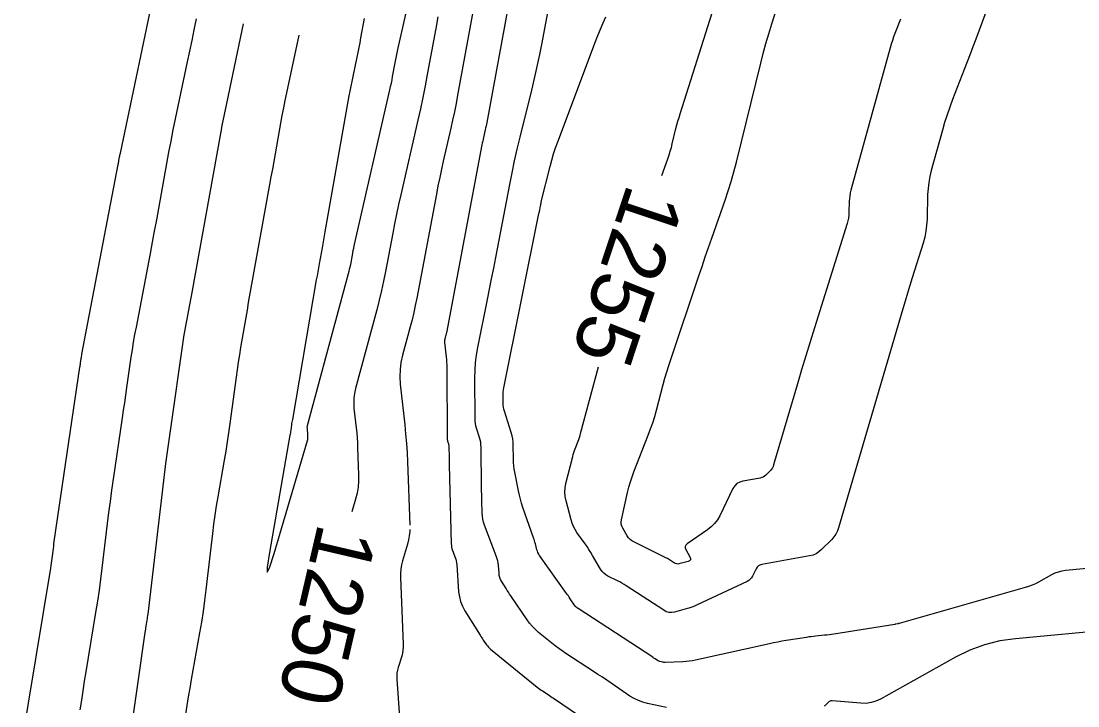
# Model space of a CAD drawing. Extents: x 658976 to 668726, y 639543 to 647196.
# Drawn here: x 662545 to 662650, y 642974 to 643041.9 of the extents above; entities that cross this region are included whole.
import ezdxf

# ---------------------------------------------------------------- set-up
doc = ezdxf.new("R2010")
doc.units = 0
for name, color, linetype in [('Ex_Contour Labels', 7, 'Continuous'), ('Ex_Major Contours', 7, 'Continuous'), ('Ex_Minor Contours', 7, 'Continuous')]:
    doc.layers.add(name, color=color, linetype=linetype)

msp = doc.modelspace()

# ---------------------------------------------------------------- linework, layer by layer
at = {"layer": 'Ex_Major Contours'}
for points in [[(662644.9, 643053.84), (662639.81, 643040.14), (662639.53, 643039.39), (662639.25, 643038.64), (662638.96, 643037.88), (662638.67, 643037.13), (662637.51, 643034.14), (662637.23, 643033.39), (662636.97, 643032.63), (662636.72, 643031.86), (662636.5, 643031.09), (662635.4, 643027.1), (662635.25, 643026.51), (662635.15, 643025.91), (662635.08, 643025.31), (662635.04, 643024.71), (662634.98, 643022.27), (662634.94, 643021.66), (662634.86, 643021.07), (662634.75, 643020.47), (662634.58, 643019.89), (662633.5, 643016.44), (662633.27, 643015.68), (662633.03, 643014.91), (662632.8, 643014.14), (662632.57, 643013.36), (662626.2, 642991.64), (662626.08, 642991.32), (662625.93, 642991.01), (662625.73, 642990.73), (662625.51, 642990.46), (662624.51, 642989.46), (662624.25, 642989.23), (662623.97, 642989.05), (662623.66, 642988.92), (662623.32, 642988.83), (662618.56, 642987.98), (662618.38, 642987.93), (662618.23, 642987.84), (662618.1, 642987.71), (662618, 642987.55), (662617.65, 642986.84), (662617.55, 642986.67), (662617.42, 642986.53), (662617.28, 642986.41), (662617.11, 642986.31), (662612.17, 642983.98), (662611.89, 642983.86), (662611.62, 642983.75), (662611.34, 642983.66), (662611.05, 642983.57), (662609.9, 642983.26), (662609.62, 642983.22), (662609.35, 642983.23), (662609.08, 642983.3), (662608.83, 642983.44), (662605.12, 642985.86), (662604.9, 642986), (662604.68, 642986.13), (662604.46, 642986.26), (662604.23, 642986.37), (662603.3, 642986.83), (662603.08, 642986.96), (662602.89, 642987.12), (662602.72, 642987.3), (662602.57, 642987.51), (662601.77, 642988.88), (662601.6, 642989.18), (662601.41, 642989.47), (662601.22, 642989.76), (662601.02, 642990.04), (662600.22, 642991.17), (662600.03, 642991.46), (662599.88, 642991.76), (662599.75, 642992.08), (662599.64, 642992.41), (662599.14, 642994.31), (662599.06, 642994.74), (662599.03, 642995.17), (662599.05, 642995.6), (662599.13, 642996.03), (662599.8, 642998.71), (662599.85, 642998.9), (662599.91, 642999.1), (662599.97, 642999.29), (662600.04, 642999.47), (662600.33, 643000.22), (662600.41, 643000.41), (662600.47, 643000.6), (662600.53, 643000.79), (662600.58, 643000.98), (662602.35, 643007.61)], [(662608.65, 643026.59), (662609.24, 643028.27), (662609.37, 643028.64), (662609.48, 643029.01), (662609.59, 643029.38), (662609.68, 643029.75), (662610.05, 643031.26), (662610.15, 643031.63), (662610.25, 643032), (662610.36, 643032.37), (662610.47, 643032.74), (662614.69, 643046.12)], [(662586.41, 643042.36), (662586.19, 643041.21), (662585.35, 643036.64), (662585.14, 643035.5), (662584.91, 643034.36), (662584.67, 643033.22), (662584.41, 643032.08), (662582.72, 643024.67), (662582.51, 643023.72), (662582.31, 643022.77), (662582.11, 643021.82), (662581.93, 643020.87), (662581.21, 643017.06), (662581.02, 643016.11), (662580.81, 643015.17), (662580.59, 643014.22), (662580.34, 643013.28), (662578.23, 643005.45), (662578.12, 643004.97), (662578.06, 643004.49), (662578.05, 643004), (662578.08, 643003.51), (662578.3, 643001.55), (662578.35, 643001.06), (662578.39, 643000.57), (662578.42, 643000.07), (662578.44, 642999.58), (662578.53, 642996.88), (662578.53, 642996.26), (662578.48, 642995.66), (662578.38, 642995.06), (662578.23, 642994.47), (662577.86, 642993.22)], [(662561.39, 642973.12), (662561.52, 642973.98), (662561.65, 642974.85), (662561.8, 642975.71), (662561.95, 642976.56), (662562.78, 642981.21), (662562.96, 642982.27), (662563.13, 642983.33), (662563.28, 642984.4), (662563.41, 642985.46), (662564.06, 642991.06), (662564.17, 642991.98), (662564.3, 642992.89), (662564.44, 642993.8), (662564.59, 642994.71), (662565.22, 642998.34), (662565.38, 642999.25), (662565.52, 643000.16), (662565.66, 643001.07), (662565.78, 643001.98), (662566.4, 643006.57), (662566.5, 643007.31), (662566.61, 643008.06), (662566.73, 643008.8), (662566.85, 643009.54), (662567.36, 643012.5), (662567.49, 643013.24), (662567.62, 643013.98), (662567.75, 643014.72), (662567.88, 643015.46), (662569.73, 643025.7), (662569.87, 643026.46), (662570.01, 643027.22), (662570.14, 643027.98), (662570.28, 643028.74), (662570.82, 643031.79), (662570.96, 643032.55), (662571.1, 643033.31), (662571.25, 643034.06), (662571.41, 643034.82), (662572.63, 643040.55)]]:
    msp.add_lwpolyline(points, dxfattribs=at)
at = {"layer": 'Ex_Minor Contours'}
for points in [[(662579.08, 643042.18), (662578.74, 643040.26), (662578.65, 643039.78), (662578.56, 643039.3), (662578.46, 643038.82), (662578.36, 643038.34), (662577.96, 643036.43), (662577.86, 643035.95), (662577.76, 643035.47), (662577.67, 643034.99), (662577.58, 643034.51), (662575.19, 643021.02), (662575.12, 643020.62), (662575.05, 643020.22), (662574.98, 643019.83), (662574.91, 643019.43), (662574.62, 643017.83), (662574.55, 643017.44), (662574.48, 643017.04), (662574.41, 643016.64), (662574.34, 643016.24), (662571.96, 643002.39), (662571.93, 643002.26), (662571.91, 643002.12), (662571.89, 643001.99), (662571.88, 643001.86), (662571.8, 643001.33), (662571.79, 643001.2), (662571.77, 643001.07), (662571.75, 643000.94), (662571.72, 643000.81), (662569.7, 642989.19), (662569.47, 642987.72), (662569.47, 642987.21), (662569.69, 642987.67), (662570.14, 642989.08), (662573.47, 643000.31), (662573.49, 643000.39), (662573.5, 643000.47), (662573.51, 643000.55), (662573.51, 643000.63), (662573.49, 643000.99), (662573.49, 643001.06), (662573.49, 643001.12), (662573.48, 643001.19), (662573.47, 643001.26), (662573.45, 643001.52), (662573.44, 643001.58), (662573.44, 643001.65), (662573.45, 643001.71), (662573.47, 643001.78), (662577.54, 643016.87), (662577.6, 643017.1), (662577.65, 643017.32), (662577.7, 643017.55), (662577.75, 643017.78), (662577.92, 643018.7), (662577.97, 643018.93), (662578.01, 643019.15), (662578.06, 643019.38), (662578.11, 643019.61), (662581.65, 643035.11), (662581.72, 643035.44), (662581.79, 643035.78), (662581.86, 643036.11), (662581.92, 643036.44), (662582.17, 643037.78), (662582.23, 643038.11), (662582.3, 643038.45), (662582.37, 643038.78), (662582.44, 643039.11), (662589.26, 643069.22)], [(662595.21, 643053.35), (662591.26, 643031.88), (662591.23, 643031.69), (662591.19, 643031.51), (662591.15, 643031.32), (662591.11, 643031.14), (662590.94, 643030.39), (662590.9, 643030.21), (662590.86, 643030.02), (662590.82, 643029.84), (662590.79, 643029.65), (662587.25, 643010.99), (662587.24, 643010.91), (662587.22, 643010.83), (662587.2, 643010.75), (662587.18, 643010.67), (662587.1, 643010.35), (662587.08, 643010.27), (662587.07, 643010.19), (662587.07, 643010.11), (662587.07, 643010.03), (662587.23, 643008.6), (662587.26, 643008.33), (662587.27, 643008.06), (662587.29, 643007.8), (662587.29, 643007.53), (662587.33, 643000.52), (662587.33, 643000.45), (662587.34, 643000.38), (662587.35, 643000.31), (662587.37, 643000.24), (662587.46, 642999.96), (662587.48, 642999.9), (662587.49, 642999.83), (662587.5, 642999.75), (662587.51, 642999.68), (662587.52, 642998.66), (662587.52, 642998.47), (662587.52, 642998.28), (662587.53, 642998.08), (662587.53, 642997.89), (662587.73, 642990.05), (662587.75, 642989.87), (662587.77, 642989.7), (662587.81, 642989.53), (662587.87, 642989.36), (662588.13, 642988.68), (662588.19, 642988.51), (662588.23, 642988.34), (662588.26, 642988.16), (662588.28, 642987.99), (662588.47, 642985.28), (662588.54, 642984.78), (662588.66, 642984.3), (662588.84, 642983.84), (662589.09, 642983.39), (662590.61, 642980.96), (662590.68, 642980.84), (662590.76, 642980.72), (662590.84, 642980.6), (662590.92, 642980.48), (662591.24, 642980.01), (662591.32, 642979.9), (662591.42, 642979.79), (662591.52, 642979.69), (662591.62, 642979.59), (662596.26, 642975.82), (662596.39, 642975.72), (662596.52, 642975.62), (662596.66, 642975.52), (662596.79, 642975.43), (662597.35, 642975.07), (662597.49, 642974.97), (662597.63, 642974.88), (662597.76, 642974.79), (662597.9, 642974.7), (662602.74, 642971.41)], [(662590.65, 643047.02), (662588.37, 643034.58), (662588.21, 643033.75), (662588.05, 643032.93), (662587.87, 643032.11), (662587.69, 643031.3), (662586.95, 643028.03), (662586.76, 643027.22), (662586.59, 643026.4), (662586.42, 643025.58), (662586.26, 643024.76), (662584.31, 643014.43), (662584.17, 643013.71), (662584.01, 643013), (662583.84, 643012.29), (662583.66, 643011.58), (662582.89, 643008.76), (662582.74, 643008.05), (662582.65, 643007.33), (662582.63, 643006.62), (662582.67, 643005.89), (662583.12, 643001.84), (662583.21, 643000.93), (662583.29, 643000.01), (662583.35, 642999.09), (662583.39, 642998.17), (662583.61, 642991.88)], [(662609.12, 642973.78), (662607.23, 642974.18), (662606.77, 642974.31), (662606.32, 642974.47), (662605.89, 642974.68), (662605.48, 642974.93), (662603.63, 642976.19), (662603.18, 642976.49), (662602.74, 642976.79), (662602.29, 642977.08), (662601.85, 642977.37), (662599.12, 642979.16), (662598.76, 642979.4), (662598.41, 642979.64), (662598.07, 642979.9), (662597.74, 642980.17), (662596.41, 642981.25), (662596.09, 642981.53), (662595.79, 642981.83), (662595.52, 642982.15), (662595.26, 642982.5), (662593.65, 642984.88), (662593.53, 642985.05), (662593.42, 642985.23), (662593.3, 642985.41), (662593.19, 642985.59), (662592.73, 642986.32), (662592.63, 642986.5), (662592.56, 642986.69), (662592.5, 642986.89), (662592.48, 642987.1), (662592.42, 642987.93), (662592.4, 642988.14), (662592.36, 642988.34), (662592.31, 642988.54), (662592.24, 642988.74), (662591.04, 642991.89), (662590.94, 642992.19), (662590.87, 642992.48), (662590.83, 642992.79), (662590.8, 642993.09), (662590.77, 642994.34), (662590.77, 642994.65), (662590.76, 642994.96), (662590.75, 642995.27), (662590.75, 642995.58), (662590.7, 642999.66), (662590.69, 642999.9), (662590.66, 643000.13), (662590.61, 643000.37), (662590.55, 643000.6), (662590.26, 643001.52), (662590.19, 643001.76), (662590.15, 643001.99), (662590.12, 643002.23), (662590.11, 643002.47), (662590.09, 643006.52), (662590.1, 643007.28), (662590.15, 643008.03), (662590.25, 643008.77), (662590.38, 643009.52), (662591.34, 643014.28), (662591.55, 643015.32), (662591.75, 643016.36), (662591.96, 643017.4), (662592.16, 643018.45), (662593.54, 643025.7), (662593.77, 643026.88), (662594.02, 643028.06), (662594.28, 643029.23), (662594.57, 643030.4), (662595.73, 643035.07), (662596.01, 643036.24), (662596.27, 643037.42), (662596.52, 643038.6), (662596.75, 643039.78), (662598.21, 643047.59)], [(662545.03, 642969.82), (662547.98, 642987.63), (662548.01, 642987.87), (662548.05, 642988.11), (662548.08, 642988.35), (662548.11, 642988.59), (662548.23, 642989.55), (662548.26, 642989.79), (662548.29, 642990.03), (662548.32, 642990.27), (662548.35, 642990.51), (662550.87, 643007.56), (662550.89, 643007.67), (662550.9, 643007.77), (662550.92, 643007.88), (662550.93, 643007.99), (662551, 643008.42), (662551.01, 643008.53), (662551.03, 643008.64), (662551.05, 643008.75), (662551.07, 643008.85), (662554.67, 643027.71), (662554.69, 643027.8), (662554.71, 643027.89), (662554.72, 643027.99), (662554.74, 643028.08), (662554.81, 643028.45), (662554.82, 643028.55), (662554.84, 643028.64), (662554.86, 643028.73), (662554.88, 643028.82), (662558.49, 643046.06)], [(662632.34, 643042.12), (662631.79, 643040.71), (662631.66, 643040.36), (662631.54, 643040), (662631.42, 643039.64), (662631.32, 643039.28), (662627.41, 643025.14), (662627.35, 643024.87), (662627.3, 643024.6), (662627.27, 643024.32), (662627.25, 643024.04), (662627.22, 643022.93), (662627.21, 643022.65), (662627.17, 643022.38), (662627.11, 643022.11), (662627.04, 643021.84), (662623.8, 643011.48), (662623.37, 643010.09), (662622.94, 643008.71), (662622.52, 643007.32), (662622.11, 643005.92), (662619.75, 642997.88), (662619.7, 642997.73), (662619.62, 642997.58), (662619.54, 642997.45), (662619.43, 642997.33), (662618.97, 642996.86), (662618.85, 642996.76), (662618.71, 642996.67), (662618.57, 642996.61), (662618.41, 642996.57), (662616.69, 642996.26), (662616.38, 642996.17), (662616.11, 642996.02), (662615.89, 642995.8), (662615.71, 642995.52), (662614.39, 642992.82), (662614.16, 642992.41), (662613.88, 642992.05), (662613.55, 642991.72), (662613.18, 642991.43), (662611.15, 642990.04), (662611.02, 642989.92), (662610.95, 642989.78), (662610.95, 642989.63), (662611.02, 642989.46), (662611.44, 642988.74), (662611.5, 642988.58), (662611.49, 642988.46), (662611.41, 642988.36), (662611.26, 642988.29), (662610.35, 642988.05), (662610.24, 642988.03), (662610.13, 642988.04), (662610.02, 642988.07), (662609.92, 642988.12), (662609.52, 642988.38), (662609.41, 642988.45), (662609.31, 642988.51), (662609.2, 642988.57), (662609.1, 642988.62), (662605.85, 642990.24), (662605.66, 642990.35), (662605.49, 642990.48), (662605.35, 642990.64), (662605.22, 642990.82), (662604.77, 642991.6), (662604.68, 642991.79), (662604.62, 642991.99), (662604.61, 642992.2), (662604.64, 642992.42), (662605.24, 642995.14), (662605.37, 642995.67), (662605.52, 642996.19), (662605.69, 642996.7), (662605.87, 642997.2), (662607.3, 643000.83), (662607.53, 643001.44), (662607.74, 643002.06), (662607.94, 643002.68), (662608.12, 643003.31), (662608.79, 643005.84), (662608.96, 643006.48), (662609.14, 643007.1), (662609.34, 643007.73), (662609.54, 643008.35), (662612.32, 643016.64), (662612.64, 643017.58), (662612.96, 643018.52), (662613.28, 643019.46), (662613.61, 643020.39), (662614.92, 643024.14), (662615.23, 643025.07), (662615.53, 643026.02), (662615.8, 643026.97), (662616.05, 643027.93), (662618.47, 643037.74), (662618.72, 643038.72), (662618.98, 643039.7), (662619.26, 643040.68), (662619.56, 643041.65), (662621.05, 643046.35)], [(662550.9, 642973.57), (662551.04, 642974.51), (662551.19, 642975.45), (662551.33, 642976.4), (662551.49, 642977.34), (662552.46, 642983.23), (662552.64, 642984.33), (662552.8, 642985.43), (662552.95, 642986.53), (662553.09, 642987.63), (662553.61, 642992.05), (662553.74, 642993.15), (662553.89, 642994.25), (662554.04, 642995.35), (662554.2, 642996.45), (662555.1, 643002.55), (662555.21, 643003.3), (662555.32, 643004.05), (662555.43, 643004.8), (662555.53, 643005.55), (662555.97, 643008.56), (662556.08, 643009.31), (662556.2, 643010.06), (662556.33, 643010.81), (662556.47, 643011.55), (662557.86, 643018.86), (662558.07, 643019.98), (662558.28, 643021.09), (662558.49, 643022.21), (662558.69, 643023.32), (662559.5, 643027.79), (662559.7, 643028.91), (662559.92, 643030.02), (662560.14, 643031.13), (662560.37, 643032.24), (662561.55, 643037.89), (662561.77, 643038.95), (662562, 643040.01), (662562.22, 643041.08), (662562.44, 643042.14)], [(662553.59, 642954.9), (662557.35, 642981.24), (662557.37, 642981.39), (662557.4, 642981.55), (662557.42, 642981.7), (662557.44, 642981.85), (662557.54, 642982.45), (662557.57, 642982.6), (662557.59, 642982.75), (662557.61, 642982.9), (662557.63, 642983.05), (662559.4, 642998.01), (662559.43, 642998.24), (662559.46, 642998.47), (662559.49, 642998.7), (662559.53, 642998.94), (662559.66, 642999.86), (662559.7, 643000.09), (662559.73, 643000.32), (662559.77, 643000.56), (662559.8, 643000.79), (662561.23, 643010.78), (662561.29, 643011.13), (662561.34, 643011.48), (662561.4, 643011.83), (662561.47, 643012.18), (662561.74, 643013.59), (662561.8, 643013.94), (662561.87, 643014.29), (662561.93, 643014.64), (662562, 643014.99), (662564.85, 643030.78), (662564.91, 643031.09), (662564.97, 643031.41), (662565.03, 643031.72), (662565.09, 643032.03), (662565.36, 643033.29), (662565.42, 643033.6), (662565.49, 643033.91), (662565.55, 643034.23), (662565.62, 643034.54), (662567.12, 643041.67)], [(662655.15, 642987.98), (662648.72, 642987.38), (662648.36, 642987.33), (662648.01, 642987.24), (662647.67, 642987.12), (662647.35, 642986.96), (662646.06, 642986.24), (662645.74, 642986.07), (662645.41, 642985.92), (662645.07, 642985.8), (662644.72, 642985.69), (662632.21, 642982.14), (662632.18, 642982.13), (662632.14, 642982.12), (662632.11, 642982.11), (662632.07, 642982.11), (662631.88, 642982.07), (662631.87, 642982.07), (662631.86, 642982.07), (662631.85, 642982.07), (662631.85, 642982.06), (662631.81, 642982.05), (662631.8, 642982.05), (662631.8, 642982.05), (662631.8, 642982.05), (662631.79, 642982.04), (662631.78, 642982.03), (662631.78, 642982.02), (662631.78, 642982.02), (662631.77, 642982.02), (662631.77, 642982.02), (662625.71, 642981.07), (662625.48, 642981.04), (662625.26, 642981.01), (662625.04, 642980.98), (662624.81, 642980.96), (662623.92, 642980.87), (662623.69, 642980.85), (662623.47, 642980.82), (662623.25, 642980.79), (662623.02, 642980.75), (662620.99, 642980.43), (662620.57, 642980.36), (662620.16, 642980.28), (662619.75, 642980.2), (662619.34, 642980.11), (662611.99, 642978.49), (662611.68, 642978.43), (662611.37, 642978.39), (662611.05, 642978.35), (662610.74, 642978.33), (662608.98, 642978.27), (662608.91, 642978.27), (662608.85, 642978.27), (662608.78, 642978.28), (662608.72, 642978.29), (662608.46, 642978.34), (662608.4, 642978.36), (662608.34, 642978.38), (662608.28, 642978.41), (662608.23, 642978.44), (662607.98, 642978.61), (662607.92, 642978.65), (662607.86, 642978.69), (662607.8, 642978.73), (662607.74, 642978.77), (662600.33, 642983.61), (662600.31, 642983.62), (662600.28, 642983.64), (662600.26, 642983.66), (662600.23, 642983.68), (662600.14, 642983.76), (662600.11, 642983.78), (662600.09, 642983.8), (662600.07, 642983.83), (662600.05, 642983.85), (662599.55, 642984.59), (662599.46, 642984.73), (662599.37, 642984.86), (662599.28, 642984.99), (662599.19, 642985.12), (662596.51, 642988.89), (662596.42, 642989.02), (662596.35, 642989.16), (662596.29, 642989.3), (662596.25, 642989.45), (662596.09, 642990.05), (662596.05, 642990.2), (662596, 642990.35), (662595.96, 642990.49), (662595.91, 642990.64), (662594.86, 642993.66), (662594.72, 642994.07), (662594.61, 642994.47), (662594.5, 642994.88), (662594.41, 642995.3), (662594.05, 642997.14), (662593.99, 642997.46), (662593.95, 642997.79), (662593.92, 642998.12), (662593.91, 642998.46), (662593.9, 642999.79), (662593.88, 643000.12), (662593.84, 643000.45), (662593.78, 643000.77), (662593.69, 643001.09), (662593.01, 643003.22), (662592.96, 643003.41), (662592.92, 643003.59), (662592.9, 643003.79), (662592.89, 643003.98), (662592.88, 643004.76), (662592.89, 643004.95), (662592.9, 643005.14), (662592.93, 643005.34), (662592.96, 643005.53), (662596.45, 643022.82), (662596.47, 643022.91), (662596.49, 643023.01), (662596.51, 643023.11), (662596.53, 643023.2), (662596.6, 643023.59), (662596.62, 643023.69), (662596.64, 643023.79), (662596.66, 643023.88), (662596.68, 643023.98), (662597.56, 643027.51), (662597.72, 643028.12), (662597.9, 643028.74), (662598.1, 643029.34), (662598.32, 643029.94), (662602.06, 643039.89), (662602.3, 643040.51), (662602.55, 643041.13), (662602.81, 643041.75), (662603.07, 643042.36)], [(662583.61, 642991.47), (662583.61, 642991.26), (662583.57, 642990.83), (662583.5, 642990.42), (662583.4, 642990), (662582.91, 642988.36), (662582.81, 642987.94), (662582.74, 642987.53), (662582.7, 642987.1), (662582.7, 642986.68), (662582.97, 642980.07), (662582.97, 642979.77), (662582.94, 642979.48), (662582.89, 642979.19), (662582.82, 642978.9), (662582.47, 642977.77), (662582.39, 642977.48), (662582.35, 642977.2), (662582.33, 642976.9), (662582.33, 642976.61), (662583.02, 642966.71)], [(662653.58, 642981.54), (662643.77, 642980.62), (662642.21, 642980.4), (662640.69, 642980.01), (662639.23, 642979.47), (662637.81, 642978.77), (662630.35, 642974.62), (662629.89, 642974.41), (662629.42, 642974.27), (662628.92, 642974.2), (662628.42, 642974.21), (662625.55, 642974.45), (662625.44, 642974.45), (662625.35, 642974.42), (662625.26, 642974.38), (662625.18, 642974.31), (662624.83, 642973.97), (662624.77, 642973.91)]]:
    msp.add_lwpolyline(points, dxfattribs=at)

# ---------------------------------------------------------------- texts
at = {"layer": 'Ex_Contour Labels'}
for s, rotation, p in [('1255', 251.615, (662605.28, 643025.96)), ('1250', 256.9115, (662574.56, 642992.27))]:
    msp.add_text(s, height=6, rotation=rotation, dxfattribs=at).set_placement(p)

doc.saveas('drawing.dxf')
